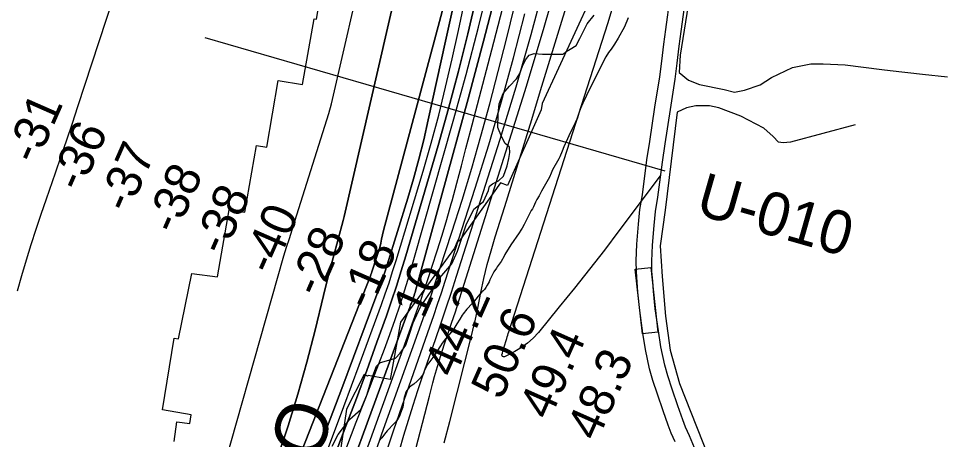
# Model space of a CAD drawing. Extents: x 3172297 to 3210190, y 958463 to 983887.
# Drawn here: x 3199800 to 3201584, y 970040 to 970848 of the extents above; entities that cross this region are included whole.
import ezdxf

# ---------------------------------------------------------------- set-up
doc = ezdxf.new("R2010")
doc.units = 0
for name, color, linetype in [('V-RIVR-EDGE', 7, 'Continuous'), ('V-RIVR-RANG', 7, 'Continuous'), ('V-RIVR-RANG-IDEN', 7, 'Continuous'), ('V-ROAD-CNTR', 7, 'Continuous'), ('V-RRAP-RVMT', 7, 'Continuous'), ('V-RRAP-RVMT-IDEN', 7, 'Continuous'), ('V-SITE-VEGE', 7, 'Continuous'), ('V-TOPO-DPTH', 7, 'Continuous'), ('V-TOPO-MAJR', 7, 'Continuous'), ('V-TOPO-MINR', 7, 'Continuous'), ('V-TOPO-SHOR', 7, 'Continuous'), ('V-TOPO-WATR', 7, 'Continuous')]:
    doc.layers.add(name, color=color, linetype=linetype)

msp = doc.modelspace()

# ---------------------------------------------------------------- linework, layer by layer
at = {"layer": 'V-RIVR-EDGE'}
msp.add_lwpolyline([(3200402.4, 970026.9), (3200414.2, 970049.1), (3200436, 970078.6), (3200457.3, 970097.6), (3200468.7, 970124.6), (3200478.8, 970157.1), (3200487.5, 970180.6), (3200495.4, 970187.5), (3200511, 970191.8), (3200524.1, 970195.7), (3200533.2, 970205.7), (3200544.1, 970220.9), (3200550.7, 970242.2), (3200557.7, 970263.9), (3200572.1, 970294.3), (3200594.8, 970328.1), (3200608.8, 970349.8), (3200632.3, 970377.1), (3200643.2, 970401.5), (3200659.9, 970451.8), (3200674.7, 970482.2), (3200693, 970496.5), (3200702.7, 970517.8), (3200704.4, 970526.1), (3200710.5, 970530.8), (3200721.8, 970536), (3200731.4, 970545.5), (3200738.4, 970565.1), (3200741.5, 970579), (3200743.3, 970590.7), (3200742.8, 970600.7), (3200734.6, 970607.7), (3200727.3, 970621.6), (3200720.3, 970638.6), (3200720.8, 970665.1), (3200723.1, 970683.8), (3200730.5, 970703.8), (3200743.1, 970717.7), (3200756.6, 970732), (3200762.8, 970742.4), (3200768, 970756.3), (3200773.7, 970768.4), (3200780.7, 970777.5), (3200790.2, 970780.6), (3200806.3, 970779.7), (3200835.9, 970779.1), (3200845.9, 970779.1), (3200852, 970784.3), (3200859.4, 970789.1), (3200871.1, 970796), (3200878.1, 970809.5), (3200892.1, 970837.7), (3200905.6, 970854.2)], dxfattribs=at)
at = {"layer": 'V-RIVR-RANG'}
msp.add_line((3201041.9, 970554.9), (3200158.2, 970810.5), dxfattribs=at)
at = {"layer": 'V-ROAD-CNTR'}
for points in [[(3201060.7, 970035), (3201053.3, 970052), (3201047.5, 970067.2), (3201037.8, 970094.5), (3201026.9, 970126.9), (3201017.9, 970153.2), (3201012, 970175.4), (3201004, 970212.5), (3200999.2, 970244.2), (3200993, 970287.1), (3200989.2, 970322.3), (3200988, 970341.6), (3200986.5, 970361.8), (3200986.2, 970382.6), (3200987.7, 970414.8), (3200990.8, 970453.4), (3200993.4, 970481.2), (3200998.1, 970509.6), (3201006.9, 970576.6), (3201012.4, 970612), (3201022.1, 970677.9), (3201031.6, 970735.9), (3201035.3, 970765.8), (3201039.1, 970798.6), (3201042.9, 970826.9), (3201051.4, 970888.8)], [(3201098.2, 970024), (3201088.2, 970047.1), (3201081, 970063.3), (3201075.6, 970077.6), (3201066.1, 970104.3), (3201055.3, 970136.6), (3201046.6, 970161.9), (3201041.2, 970182.4), (3201033.5, 970217.9), (3201028.9, 970248.5), (3201022.8, 970290.9), (3201019.1, 970324.8), (3201018, 970343.6), (3201016.5, 970363.1), (3201016.2, 970382.1), (3201017.6, 970412.9), (3201020.7, 970450.8), (3201023.2, 970477.4), (3201027.8, 970505.2), (3201036.6, 970572.4), (3201042.1, 970607.5), (3201051.8, 970673.3), (3201061.3, 970731.7), (3201065.1, 970762.2), (3201068.9, 970794.9), (3201072.7, 970822.8), (3201081.1, 970884.6)]]:
    msp.add_lwpolyline(points, dxfattribs=at)
msp.add_lwpolyline([(3200998, 970242.4), (3200984.3, 970366.6), (3201014.1, 970369.9), (3201027.8, 970245.7)], close=True, dxfattribs=at)
at = {"layer": 'V-RRAP-RVMT'}
for p, q in [((3200372, 970846.4), (3200394.2, 970972.5)), ((3200906.7, 970903.1), (3200805.7, 970685)), ((3200345.2, 970721.1), (3200367.5, 970847.2)), ((3200367.5, 970847.2), (3200372, 970846.4)), ((3200276.9, 970601.2), (3200298.5, 970729.1)), ((3200298.5, 970729.1), (3200345.2, 970721.1)), ((3200803.5, 970672.8), (3200738.8, 970527.3)), ((3200805.7, 970685), (3200803.5, 970672.8)), ((3200234.4, 970475.9), (3200257.1, 970603.8)), ((3200257.1, 970603.8), (3200276.9, 970601.2)), ((3200725.9, 970532.3), (3200646, 970420.7)), ((3200738.8, 970527.3), (3200725.9, 970532.3)), ((3200182, 970352), (3200204.5, 970480.4)), ((3200204.5, 970480.4), (3200234.4, 970475.9)), ((3200643.6, 970422.6), (3200637, 970407.3)), ((3200646, 970420.7), (3200643.6, 970422.6)), ((3200637, 970407.3), (3200533.9, 970264.8)), ((3200107.6, 970233.3), (3200132.8, 970358.6)), ((3200132.8, 970358.6), (3200182, 970352)), ((3200533.9, 970264.8), (3200513.9, 970155)), ((3200076.9, 970096.7), (3200099.2, 970234.3)), ((3200099.2, 970234.3), (3200107.6, 970233.3)), ((3200464, 970164.3), (3200430.2, 970098.3)), ((3200470.4, 970161.6), (3200464, 970164.3)), ((3200471.2, 970162.9), (3200470.4, 970161.6)), ((3200513.9, 970155), (3200471.2, 970162.9)), ((3200131.6, 970087.3), (3200076.9, 970096.7)), ((3200129.3, 970070.7), (3200131.6, 970087.3)), ((3200430.2, 970098.3), (3200419.1, 970023.9)), ((3200099.2, 970036.1), (3200103.8, 970073.9)), ((3200103.8, 970073.9), (3200129.3, 970070.7))]:
    msp.add_line(p, q, dxfattribs=at)
at = {"layer": 'V-SITE-VEGE'}
for p, q in [((3200970.7, 970849.2), (3200963.5, 970831.8)), ((3200963.5, 970831.8), (3200951.6, 970810)), ((3200944.6, 970798.7), (3200940.8, 970793)), ((3200951.6, 970810), (3200944.6, 970798.7)), ((3200933, 970782.3), (3200928.1, 970774.6)), ((3200938.3, 970789.1), (3200933, 970782.3)), ((3200940.8, 970793), (3200938.3, 970789.1)), ((3200923.8, 970766.6), (3200913, 970745.5)), ((3200925.5, 970769.7), (3200923.8, 970766.6)), ((3200928.1, 970774.6), (3200925.5, 970769.7)), ((3200913, 970745.5), (3200905.2, 970729.6)), ((3200905.2, 970729.6), (3200897.7, 970714.9)), ((3200897.7, 970714.9), (3200883.9, 970685.1)), ((3200879.5, 970674.9), (3200876.3, 970665.9)), ((3200883.9, 970685.1), (3200879.5, 970674.9)), ((3200873.2, 970657.5), (3200869, 970647.8)), ((3200876.3, 970665.9), (3200873.2, 970657.5)), ((3200865, 970639.8), (3200863.1, 970636.3)), ((3200869, 970647.8), (3200865, 970639.8)), ((3200856.6, 970622.6), (3200851.4, 970611.3)), ((3200863.1, 970636.3), (3200856.6, 970622.6)), ((3200847.3, 970601.4), (3200844.1, 970593.5)), ((3200850, 970607.3), (3200847.3, 970601.4)), ((3200851.4, 970611.3), (3200850, 970607.3)), ((3200844.1, 970593.5), (3200839.5, 970582.6)), ((3200837.3, 970578.5), (3200825.4, 970557.7)), ((3200839.5, 970582.6), (3200837.3, 970578.5)), ((3200822.6, 970551.2), (3200819.7, 970543.5)), ((3200825.4, 970557.7), (3200822.6, 970551.2)), ((3200819.7, 970543.5), (3200809.7, 970525.5)), ((3200804.5, 970516.4), (3200802, 970511.5)), ((3200809.7, 970525.5), (3200804.5, 970516.4)), ((3200793.1, 970495.6), (3200788.8, 970486.5)), ((3200795.6, 970500.3), (3200793.1, 970495.6)), ((3200799.6, 970507.6), (3200795.6, 970500.3)), ((3200802, 970511.5), (3200799.6, 970507.6)), ((3200784.7, 970479.2), (3200770.9, 970452.6)), ((3200786.9, 970482.8), (3200784.7, 970479.2)), ((3200788.8, 970486.5), (3200786.9, 970482.8)), ((3200764.6, 970441.6), (3200761.3, 970436.7)), ((3200767.1, 970445.7), (3200764.6, 970441.6)), ((3200770.9, 970452.6), (3200767.1, 970445.7)), ((3200761.3, 970436.7), (3200745.4, 970413.7)), ((3200745.4, 970413.7), (3200734.2, 970395.1)), ((3200732.4, 970391.7), (3200726.7, 970381.7)), ((3200734.2, 970395.1), (3200732.4, 970391.7)), ((3200719.5, 970371.4), (3200717.6, 970368.9)), ((3200726.7, 970381.7), (3200719.5, 970371.4)), ((3200712.7, 970361.6), (3200706.1, 970348.7)), ((3200717.6, 970368.9), (3200712.7, 970361.6)), ((3200700.1, 970335.8), (3200697.4, 970331.4)), ((3200702, 970339.2), (3200700.1, 970335.8)), ((3200703.7, 970342.6), (3200702, 970339.2)), ((3200705.3, 970346.1), (3200703.7, 970342.6)), ((3200706.1, 970348.7), (3200705.3, 970346.1)), ((3200686.3, 970319.4), (3200682, 970314.5)), ((3200689.8, 970323.2), (3200686.3, 970319.4)), ((3200692.1, 970325.3), (3200689.8, 970323.2)), ((3200694.6, 970328), (3200692.1, 970325.3)), ((3200697.4, 970331.4), (3200694.6, 970328)), ((3200671.3, 970300.9), (3200661.1, 970289.9)), ((3200678.6, 970310), (3200671.3, 970300.9)), ((3200682, 970314.5), (3200678.6, 970310)), ((3200653.9, 970281.1), (3200652.1, 970278.6)), ((3200656.3, 970284.3), (3200653.9, 970281.1)), ((3200658.3, 970286.7), (3200656.3, 970284.3)), ((3200661.1, 970289.9), (3200658.3, 970286.7)), ((3200647.6, 970270.5), (3200642, 970261.5)), ((3200652.1, 970278.6), (3200647.6, 970270.5)), ((3200631.6, 970246.6), (3200620.3, 970232.8)), ((3200635.7, 970252.5), (3200631.6, 970246.6)), ((3200639.6, 970258.3), (3200635.7, 970252.5)), ((3200642, 970261.5), (3200639.6, 970258.3)), ((3200620.3, 970232.8), (3200613.9, 970224.6)), ((3200610.3, 970219.4), (3200597.8, 970200)), ((3200613.9, 970224.6), (3200610.3, 970219.4)), ((3200597.8, 970200), (3200589.9, 970189.5)), ((3200582.7, 970178.7), (3200579.3, 970170.8)), ((3200585.1, 970182.9), (3200582.7, 970178.7)), ((3200587.1, 970186), (3200585.1, 970182.9)), ((3200589.9, 970189.5), (3200587.1, 970186)), ((3200571.3, 970157.2), (3200568.4, 970154.2)), ((3200573.5, 970159.9), (3200571.3, 970157.2)), ((3200576, 970163.2), (3200573.5, 970159.9)), ((3200577.5, 970166.3), (3200576, 970163.2)), ((3200579.3, 970170.8), (3200577.5, 970166.3)), ((3200550.5, 970139.7), (3200547.6, 970136.6)), ((3200553.8, 970142.6), (3200550.5, 970139.7)), ((3200559, 970146.3), (3200553.8, 970142.6)), ((3200565.3, 970151.5), (3200559, 970146.3)), ((3200568.4, 970154.2), (3200565.3, 970151.5)), ((3200540.9, 970120.3), (3200540.2, 970116.9)), ((3200541.9, 970124.3), (3200540.9, 970120.3)), ((3200543.9, 970130.8), (3200541.9, 970124.3)), ((3200545.6, 970133.8), (3200543.9, 970130.8)), ((3200547.6, 970136.6), (3200545.6, 970133.8)), ((3200538.1, 970101.6), (3200535.7, 970095.3)), ((3200539, 970105.5), (3200538.1, 970101.6)), ((3200540.2, 970116.9), (3200539, 970105.5)), ((3200531.5, 970084.4), (3200528.9, 970080)), ((3200533.2, 970088.2), (3200531.5, 970084.4)), ((3200535.7, 970095.3), (3200533.2, 970088.2)), ((3200518.2, 970067.1), (3200511.1, 970059.7)), ((3200520.9, 970070.1), (3200518.2, 970067.1)), ((3200524, 970073.3), (3200520.9, 970070.1)), ((3200526.5, 970076.5), (3200524, 970073.3)), ((3200528.9, 970080), (3200526.5, 970076.5)), ((3200503.1, 970050.3), (3200497.5, 970043.1)), ((3200508.1, 970056.4), (3200503.1, 970050.3)), ((3200511.1, 970059.7), (3200508.1, 970056.4)), ((3200497.5, 970043.1), (3200492.6, 970037.5))]:
    msp.add_line(p, q, dxfattribs=at)
at = {"layer": 'V-TOPO-DPTH'}
for points in [[(3200316.5, 969948.3), (3200474.8, 970350.6), (3200475.8, 970353.4), (3200476.9, 970356.2), (3200477.9, 970359), (3200478.8, 970361.9), (3200488.9, 970392.7), (3200491.4, 970400.6), (3200493.6, 970408.5), (3200495.6, 970416.5), (3200497.4, 970424.6), (3200499, 970432.6), (3200500.7, 970440.7), (3200783.5, 971494.8), (3200785.4, 971501), (3200787.2, 971507.2), (3200789, 971513.4), (3200790.7, 971519.7), (3200815.5, 971609.8), (3200818.4, 971621.2), (3200820.8, 971632.7), (3200822.7, 971644.2), (3200824.3, 971655.8), (3201021, 972876.9)], [(3201021, 972876.9), (3200824.3, 971655.8), (3200822.7, 971644.2), (3200820.8, 971632.7), (3200818.4, 971621.2), (3200815.5, 971609.8), (3200790.7, 971519.7), (3200789, 971513.4), (3200787.2, 971507.2), (3200785.4, 971501), (3200783.5, 971494.8), (3200500.7, 970440.7), (3200499, 970432.6), (3200497.4, 970424.6), (3200495.6, 970416.5), (3200493.6, 970408.5), (3200491.4, 970400.6), (3200488.9, 970392.7), (3200478.8, 970361.9), (3200477.9, 970359), (3200476.9, 970356.2), (3200475.8, 970353.4), (3200474.8, 970350.6), (3200316.5, 969948.3)], [(3200297.7, 970005.3), (3200317.7, 970065.9), (3200336.5, 970126.7), (3200353.7, 970188.1), (3200369.6, 970249.7), (3200385.9, 970316.5), (3200394.9, 970352.5), (3200404.1, 970388.5), (3200413.6, 970424.4), (3200423.3, 970460.2), (3200425.3, 970467.8), (3200658.5, 971480.6)], [(3200658.5, 971480.6), (3200425.3, 970467.8), (3200423.3, 970460.2), (3200413.6, 970424.4), (3200404.1, 970388.5), (3200394.9, 970352.5), (3200385.9, 970316.5), (3200369.6, 970249.7), (3200353.7, 970188.1), (3200336.5, 970126.7), (3200317.7, 970065.9), (3200297.7, 970005.3)], [(3200721.7, 970915.5), (3200693, 970804.5), (3200663.3, 970693.8), (3200562.4, 970325.1), (3200561.6, 970322.1), (3200560.7, 970319.1), (3200559.8, 970316.2), (3200558.8, 970313.2), (3200557.8, 970310.3), (3200556.7, 970307.4), (3200555.7, 970304.5), (3200554.6, 970301.6), (3200553.1, 970298), (3200551.3, 970293.3), (3200549.5, 970288.5), (3200547.7, 970283.8), (3200546, 970279.1), (3200426.6, 969954.3)], [(3200721.7, 970915.5), (3200693, 970804.5), (3200663.3, 970693.8), (3200562.4, 970325.1), (3200561.6, 970322.1), (3200560.7, 970319.1), (3200559.8, 970316.2), (3200558.8, 970313.2), (3200557.8, 970310.3), (3200556.7, 970307.4), (3200555.7, 970304.5), (3200554.6, 970301.6), (3200553.1, 970298), (3200551.3, 970293.3), (3200549.5, 970288.5), (3200547.7, 970283.8), (3200546, 970279.1), (3200426.6, 969954.3)], [(3200679.5, 970890.3), (3200662.7, 970818.4), (3200644.9, 970746.7), (3200625.8, 970675.3), (3200605.8, 970604.2), (3200543.8, 970392.2), (3200535.1, 970363.3), (3200526, 970334.4), (3200516.4, 970305.7), (3200506.4, 970277.1), (3200488.2, 970226.3), (3200468.7, 970172.5), (3200448.9, 970118.8), (3200428.5, 970065.3), (3200407.9, 970011.9)], [(3200407.9, 970011.9), (3200428.5, 970065.3), (3200448.9, 970118.8), (3200468.7, 970172.5), (3200488.2, 970226.3), (3200506.4, 970277.1), (3200516.4, 970305.7), (3200526, 970334.4), (3200535.1, 970363.3), (3200543.8, 970392.2), (3200605.8, 970604.2), (3200625.8, 970675.3), (3200644.9, 970746.7), (3200662.7, 970818.4), (3200679.5, 970890.3)], [(3200381.2, 970033.7), (3200420.7, 970137.8), (3200488.4, 970318.2), (3200493.6, 970332.3), (3200498.6, 970346.5), (3200503.4, 970360.8), (3200508, 970375.2), (3200547.7, 970503.2), (3200558.7, 970540.3), (3200569, 970577.7), (3200578.2, 970615.3), (3200586.9, 970653.1), (3200595, 970691), (3200603.2, 970728.9), (3200611.4, 970766.8), (3200619.7, 970804.6), (3200637.6, 970885.8)], [(3200637.6, 970885.8), (3200619.7, 970804.6), (3200611.4, 970766.8), (3200603.2, 970728.9), (3200595, 970691), (3200586.9, 970653.1), (3200578.2, 970615.3), (3200569, 970577.7), (3200558.7, 970540.3), (3200547.7, 970503.2), (3200508, 970375.2), (3200503.4, 970360.8), (3200498.6, 970346.5), (3200493.6, 970332.3), (3200488.4, 970318.2), (3200420.7, 970137.8), (3200381.2, 970033.7)], [(3200475.1, 969984.8), (3200498, 970050.7), (3200579.6, 970279.4), (3200584.4, 970293), (3200589.1, 970306.6), (3200593.7, 970320.2), (3200598.3, 970333.9), (3200632.4, 970437.7), (3200651.9, 970498.9), (3200670.6, 970560.4), (3200688.1, 970622.1), (3200704.9, 970684.1), (3200721, 970746.3), (3200737, 970808.5), (3200752.8, 970870.7)]]:
    msp.add_lwpolyline(points, dxfattribs=at)
at = {"layer": 'V-TOPO-MAJR'}
for points in [[(3200016.2, 969358.1), (3200309.3, 970392.2), (3200314.9, 970408.7), (3200320.4, 970425.4), (3200325.7, 970442), (3200331, 970458.7), (3200396.2, 970665.8), (3200401, 970683.8), (3200602.4, 971560.1), (3200605.4, 971569.7), (3200608.2, 971579.3), (3200611, 971589), (3200613.7, 971598.6), (3200649.7, 971730.4), (3200654.8, 971750.5), (3200659.3, 971770.7), (3200663, 971791), (3200666.1, 971811.5), (3200668.9, 971832), (3200937.5, 972945.9)], [(3200413.6, 972681.9), (3200249.4, 971723.9), (3200244.6, 971707.9), (3200239.7, 971692), (3200165.7, 971458.4), (3200123.5, 971325.8), (3200081.1, 971193.2), (3200038.3, 971060.8), (3199995.3, 970928.4), (3199913.6, 970678.3), (3199903.1, 970646.4), (3199892.4, 970614.5), (3199881.5, 970582.7), (3199870.4, 970550.9), (3199852.9, 970501), (3199842.9, 970471.9), (3199833.2, 970442.6), (3199823.8, 970413.2), (3199814.7, 970383.7), (3199806.1, 970354.1), (3199797.6, 970324.5)], [(3200554.3, 969987.4), (3200589, 970122.9), (3200592.3, 970135.6), (3200595.7, 970148.3), (3200599.1, 970160.9), (3200602.6, 970173.6), (3200606.3, 970186.2), (3200610.1, 970198.8), (3200614.1, 970211.3), (3200618.2, 970223.7), (3200624.4, 970241.7), (3200631.7, 970263.1), (3200638.9, 970284.6), (3200645.8, 970306.1), (3200652.7, 970327.7), (3200775.6, 970717.8), (3200809.7, 970831.4), (3200841.9, 970945.4)]]:
    msp.add_lwpolyline(points, dxfattribs=at)
at = {"layer": 'V-TOPO-MINR'}
for points in [[(3200316.5, 969948.3), (3200474.8, 970350.6), (3200475.8, 970353.4), (3200476.9, 970356.2), (3200477.9, 970359), (3200478.8, 970361.9), (3200488.9, 970392.7), (3200491.4, 970400.6), (3200493.6, 970408.5), (3200495.6, 970416.5), (3200497.4, 970424.6), (3200499, 970432.6), (3200500.7, 970440.7), (3200783.5, 971494.8), (3200785.4, 971501), (3200787.2, 971507.2), (3200789, 971513.4), (3200790.7, 971519.7), (3200815.5, 971609.8), (3200818.4, 971621.2), (3200820.8, 971632.7), (3200822.7, 971644.2), (3200824.3, 971655.8), (3201021, 972876.9)], [(3200297.7, 970005.3), (3200317.7, 970065.9), (3200336.5, 970126.7), (3200353.7, 970188.1), (3200369.6, 970249.7), (3200385.9, 970316.5), (3200394.9, 970352.5), (3200404.1, 970388.5), (3200413.6, 970424.4), (3200423.3, 970460.2), (3200425.3, 970467.8), (3200658.5, 971480.6)], [(3200617.5, 970033.7), (3200628.1, 970074.6), (3200671, 970243.6), (3200674, 970255.7), (3200676.8, 970267.8), (3200679.5, 970279.9), (3200682, 970292.1), (3200688, 970321.8), (3200693.9, 970348.8), (3200700.3, 970375.6), (3200707.6, 970402.2), (3200715.4, 970428.6), (3200733.7, 970487.2), (3200751.1, 970542.8), (3200768.4, 970598.5), (3200785.6, 970654.2), (3200802.7, 970709.9), (3200890.3, 970994.9)], [(3201032.2, 970546), (3200953.1, 970440.2), (3200925, 970403.2), (3200896.6, 970366.5), (3200867.7, 970330.2), (3200838.5, 970294.2), (3200798.3, 970245.3), (3200788.3, 970234.6), (3200777.6, 970224.8), (3200765.7, 970216.4), (3200753.2, 970209), (3200733.1, 970198.7), (3200731.1, 970198.6), (3200729.6, 970199), (3200728.7, 970200.4), (3200728.4, 970202.3), (3200729.2, 970205.7), (3200730.1, 970209.1), (3200731, 970212.5), (3200732, 970215.9), (3200737.5, 970233.5), (3200738.5, 970236.8), (3200739.6, 970240.1), (3200740.6, 970243.4), (3200741.7, 970246.7), (3200931.6, 970838), (3200957.8, 970926.2)], [(3200430.6, 970025.9), (3200448.6, 970072.8), (3200466.7, 970119.5), (3200481.2, 970156.7), (3200492.1, 970184.9), (3200502.7, 970213.1), (3200513, 970241.5), (3200523.1, 970270), (3200532.8, 970298.5), (3200542.2, 970327.2), (3200551, 970356.1), (3200559.5, 970385.1), (3200634.6, 970650.6), (3200659.4, 970740.7), (3200683.2, 970831.1), (3200705.6, 970921.8)], [(3200531.9, 970018.8), (3200540.2, 970047.8), (3200548.7, 970076.6), (3200557.6, 970105.4), (3200567, 970134), (3200576.6, 970162.5), (3200600.6, 970231.5), (3200611, 970261.9), (3200621.3, 970292.3), (3200631.3, 970322.8), (3200641.2, 970353.4), (3200725.1, 970616.5), (3200755.7, 970716.6), (3200784.8, 970817.1), (3200811.6, 970918.3)], [(3200407.9, 970011.9), (3200428.5, 970065.3), (3200448.9, 970118.8), (3200468.7, 970172.5), (3200488.2, 970226.3), (3200506.4, 970277.1), (3200516.4, 970305.7), (3200526, 970334.4), (3200535.1, 970363.3), (3200543.8, 970392.2), (3200605.8, 970604.2), (3200625.8, 970675.3), (3200644.9, 970746.7), (3200662.7, 970818.4), (3200679.5, 970890.3)], [(3200461.7, 970001), (3200570.3, 970300.9), (3200572.5, 970306.9), (3200574.6, 970313), (3200576.7, 970319.1), (3200578.8, 970325.2), (3200594.5, 970372.3), (3200604.2, 970402.1), (3200613.6, 970431.9), (3200622.4, 970461.9), (3200630.8, 970492.1), (3200632.5, 970498.2), (3200641.5, 970531.5), (3200650.5, 970564.9), (3200659.3, 970598.2), (3200668.1, 970631.6), (3200708.9, 970787.6), (3200737.6, 970899)], [(3200381.2, 970033.7), (3200420.7, 970137.8), (3200488.4, 970318.2), (3200493.6, 970332.3), (3200498.6, 970346.5), (3200503.4, 970360.8), (3200508, 970375.2), (3200547.7, 970503.2), (3200558.7, 970540.3), (3200569, 970577.7), (3200578.2, 970615.3), (3200586.9, 970653.1), (3200595, 970691), (3200603.2, 970728.9), (3200611.4, 970766.8), (3200619.7, 970804.6), (3200637.6, 970885.8)], [(3200395.2, 970024.4), (3200424.8, 970103.3), (3200454.1, 970182.3), (3200496.9, 970298.8), (3200504.3, 970319.7), (3200511.6, 970340.8), (3200518.4, 970362), (3200525, 970383.2), (3200576.8, 970555), (3200592.3, 970608.5), (3200606.9, 970662.2), (3200620.2, 970716.2), (3200632.7, 970770.5), (3200644.7, 970824.9), (3200656.7, 970879.3)], [(3200475.1, 969984.8), (3200498, 970050.7), (3200579.6, 970279.4), (3200584.4, 970293), (3200589.1, 970306.6), (3200593.7, 970320.2), (3200598.3, 970333.9), (3200632.4, 970437.7), (3200651.9, 970498.9), (3200670.6, 970560.4), (3200688.1, 970622.1), (3200704.9, 970684.1), (3200721, 970746.3), (3200737, 970808.5), (3200752.8, 970870.7)], [(3200505.2, 970012), (3200520.6, 970058.5), (3200536.5, 970104.7), (3200589.7, 970256.2), (3200597.3, 970277.9), (3200604.7, 970299.7), (3200612, 970321.5), (3200619.2, 970343.4), (3200677.1, 970522.3), (3200703, 970605.4), (3200727.7, 970688.7), (3200750.7, 970772.6), (3200772.5, 970856.8)]]:
    msp.add_lwpolyline(points, dxfattribs=at)
at = {"layer": 'V-TOPO-SHOR'}
for points in [[(3201154.7, 971188.1), (3201117.3, 971069.6), (3201070.5, 970777.6), (3201068.7, 970744), (3201086.3, 970729.8), (3201107.5, 970720.9), (3201155.3, 970711.9), (3201174.8, 970706.6), (3201194.3, 970710.1), (3201224.4, 970720.6), (3201245.7, 970734.7), (3201286.4, 970754.1), (3201321.8, 970761.1), (3201344.9, 970761), (3201387.3, 970759.1), (3201458.1, 970750.1), (3201474, 970748.3), (3201536, 970741.1), (3201583.8, 970735.6)], [(3201406.5, 970644), (3201282.5, 970610.7), (3201268.4, 970609), (3201259.5, 970610.8), (3201248.9, 970621.4), (3201231.3, 970637.4), (3201187.1, 970660.5), (3201144.6, 970676.5), (3201126.9, 970680.1), (3201100.4, 970680.2), (3201082.7, 970676.7), (3201064.9, 970667.9), (3201041.5, 970480.3), (3201032.4, 970411.3), (3201035.8, 970352.9), (3201042.7, 970276.7), (3201051.4, 970211.2), (3201069, 970147.4), (3201135.8, 969979.1), (3201178, 969879.9), (3201204.4, 969819.6)]]:
    msp.add_lwpolyline(points, dxfattribs=at)
at = {"layer": 'V-TOPO-WATR'}
msp.add_lwpolyline([(3200426.6, 969954.3), (3200546, 970279.1), (3200547.7, 970283.8), (3200549.5, 970288.5), (3200551.3, 970293.3), (3200553.1, 970298), (3200554.6, 970301.6), (3200555.7, 970304.5), (3200556.7, 970307.4), (3200557.8, 970310.3), (3200558.8, 970313.2), (3200559.8, 970316.2), (3200560.7, 970319.1), (3200561.6, 970322.1), (3200562.4, 970325.1), (3200663.3, 970693.8), (3200693, 970804.5), (3200721.7, 970915.5)], dxfattribs=at)

# ---------------------------------------------------------------- texts
at = {"layer": 'V-RIVR-RANG'}
for s, rotation, p in [('-31', 66.3, (3199834.5, 970565.8)), ('-36', 66.3, (3199920.4, 970512.6)), ('-37', 66.3, (3200011.8, 970472.1)), ('-38', 66.3, (3200103.1, 970431.2)), ('-38', 66.3, (3200194.6, 970390.8)), ('-40', 66.3, (3200287.4, 970353.5)), ('-28', 66.3, (3200377.7, 970310.4)), ('-18', 66.3, (3200476, 970285.5)), ('16', 66.0183, (3200578, 970269.6)), ('44.2', 66.0183, (3200636.8, 970155.7)), ('50.6', 66.0183, (3200727.5, 970113.6)), ('49.4', 66.0183, (3200819.7, 970074.8)), ('48.3', 66.0183, (3200911.2, 970034.4))]:
    msp.add_text(s, height=67, rotation=rotation, dxfattribs=at).set_placement(p)
at = {"layer": 'V-RIVR-RANG-IDEN'}
msp.add_text('U-010', height=83, rotation=344.0628, dxfattribs=at).set_placement((3201097.1, 970473.3))
at = {"layer": 'V-RRAP-RVMT-IDEN'}
msp.add_text('PALMETTO', height=100, rotation=70.7274, dxfattribs=at).set_placement((3200170.4, 969413))

doc.saveas('drawing.dxf')
